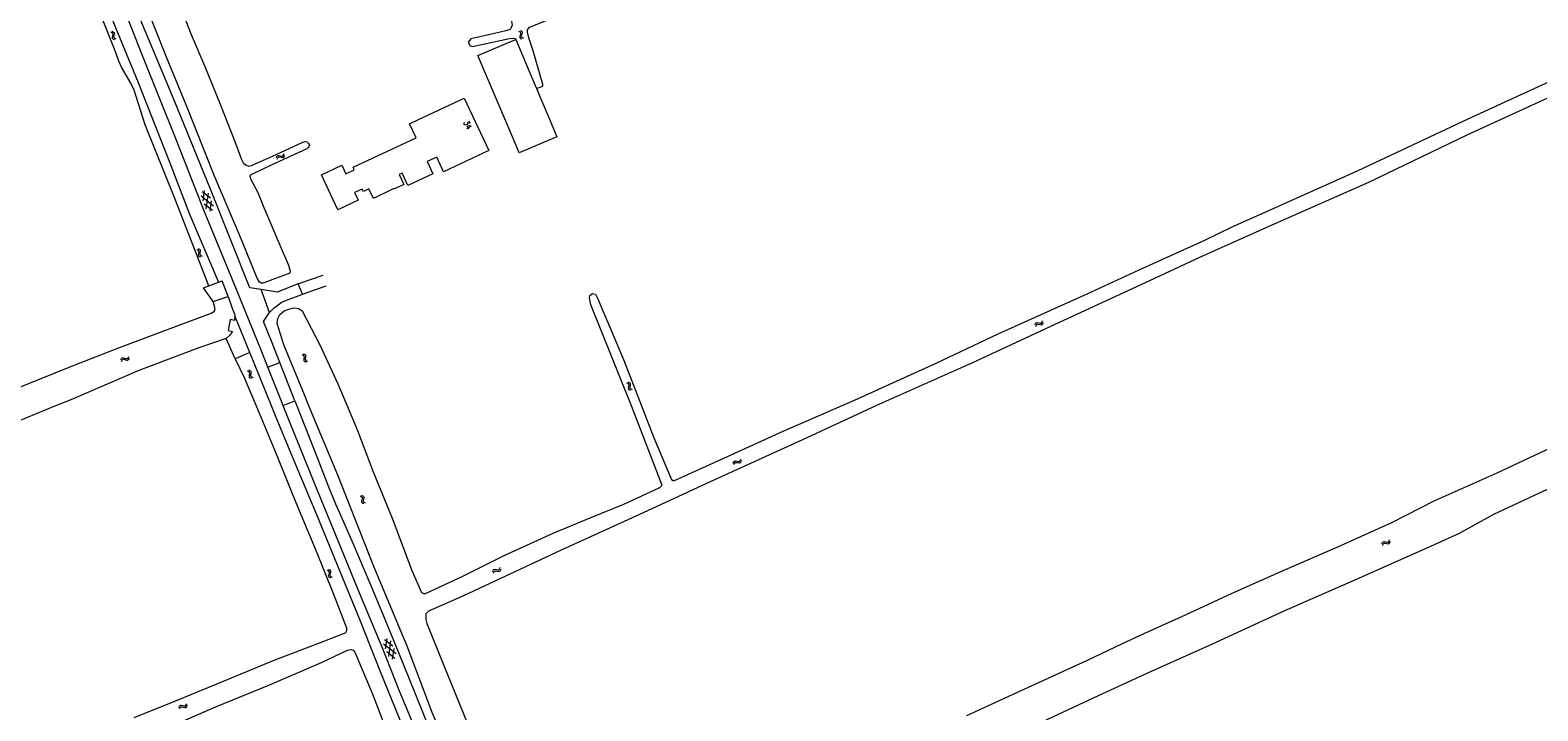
# Model space of a CAD drawing. Header units: metres. Extents: x 189705 to 199106, y 581686 to 588448.
# Tile 284 of 555: x 193419 to 193856, y 585411 to 585609. Entities that reach past the tile are written whole.
import ezdxf

# ---------------------------------------------------------------- set-up
doc = ezdxf.new("R2010")
doc.units = ezdxf.units.M
doc.layers.add('B-WA-OG-GBKN-G', color=7, linetype='Continuous', lineweight=18)
doc.styles.add('Style-STANDARD', font='STANDARD.shx')

msp = doc.modelspace()

# ---------------------------------------------------------------- linework, layer by layer
at = {"layer": 'B-WA-OG-GBKN-G'}
for p, q in [((193442.425, 585608.551), (193442.802, 585608.398)), ((193442.802, 585608.398), (193443.041, 585608.172)), ((193442.865, 585608.78), (193443.244, 585608.63)), ((193443.006, 585607.444), (193442.915, 585607.047)), ((193442.915, 585607.047), (193442.963, 585606.721)), ((193442.963, 585606.721), (193443.209, 585606.49)), ((193443.092, 585607.85), (193443.006, 585607.444)), ((193443.041, 585608.172), (193443.092, 585607.85)), ((193443.209, 585606.49), (193443.588, 585606.338)), ((193443.244, 585608.63), (193443.484, 585608.407)), ((193443.446, 585607.675), (193443.357, 585607.277)), ((193443.357, 585607.277), (193443.405, 585606.951)), ((193443.405, 585606.951), (193443.649, 585606.72)), ((193443.535, 585608.072), (193443.446, 585607.675)), ((193443.484, 585608.407), (193443.535, 585608.072)), ((193443.649, 585606.72), (193444.028, 585606.567)), ((193560.756, 585608.812), (193561.122, 585608.632)), ((193561.122, 585608.632), (193561.344, 585608.391)), ((193561.257, 585607.667), (193561.138, 585607.277)), ((193561.138, 585607.277), (193561.161, 585606.949)), ((193561.161, 585606.949), (193561.39, 585606.701)), ((193561.212, 585609.01), (193561.579, 585608.832)), ((193561.371, 585608.066), (193561.257, 585607.667)), ((193561.344, 585608.391), (193561.371, 585608.066)), ((193561.39, 585606.701), (193561.758, 585606.522)), ((193561.579, 585608.832), (193561.802, 585608.593)), ((193561.712, 585607.866), (193561.595, 585607.475)), ((193561.595, 585607.475), (193561.619, 585607.147)), ((193561.619, 585607.147), (193561.846, 585606.898)), ((193561.83, 585608.256), (193561.712, 585607.866)), ((193561.802, 585608.593), (193561.83, 585608.256)), ((193561.846, 585606.898), (193562.214, 585606.719)), ((193490.587, 585572.027), (193490.732, 585572.407)), ((193490.732, 585572.407), (193490.95, 585572.651)), ((193490.823, 585571.59), (193490.971, 585571.97)), ((193490.95, 585572.651), (193491.284, 585572.708)), ((193490.971, 585571.97), (193491.192, 585572.212)), ((193491.192, 585572.212), (193491.513, 585572.267)), ((193491.284, 585572.708), (193491.682, 585572.624)), ((193491.513, 585572.267), (193491.921, 585572.188)), ((193491.682, 585572.624), (193492.082, 585572.542)), ((193491.921, 585572.188), (193492.32, 585572.103)), ((193492.082, 585572.542), (193492.407, 585572.595)), ((193492.32, 585572.103), (193492.645, 585572.156)), ((193492.407, 585572.595), (193492.635, 585572.842)), ((193492.635, 585572.842), (193492.781, 585573.224)), ((193492.645, 585572.156), (193492.871, 585572.405)), ((193492.871, 585572.405), (193493.018, 585572.787)), ((193468.722, 585560.949), (193472.343, 585558.116)), ((193469.033, 585562.245), (193471.436, 585560.365)), ((193469.305, 585559.506), (193469.732, 585562.526)), ((193469.628, 585558.703), (193472.03, 585556.822)), ((193470.211, 585557.256), (193470.854, 585561.807)), ((193471.333, 585556.54), (193471.759, 585559.564)), ((193467.838, 585545.185), (193467.455, 585545.328)), ((193468.273, 585545.425), (193467.89, 585545.568)), ((193468.524, 585545.201), (193468.273, 585545.425)), ((193468.58, 585544.876), (193468.524, 585545.201)), ((193468.088, 585544.959), (193467.838, 585545.185)), ((193467.985, 585543.835), (193468.064, 585544.234)), ((193468.044, 585543.502), (193467.985, 585543.835)), ((193468.29, 585543.285), (193468.044, 585543.502)), ((193468.064, 585544.234), (193468.143, 585544.635)), ((193468.143, 585544.635), (193468.088, 585544.959)), ((193468.672, 585543.144), (193468.29, 585543.285)), ((193468.423, 585544.068), (193468.498, 585544.476)), ((193468.481, 585543.747), (193468.423, 585544.068)), ((193468.725, 585543.528), (193468.481, 585543.747)), ((193468.498, 585544.476), (193468.58, 585544.876)), ((193469.107, 585543.384), (193468.725, 585543.528)), ((193710.56, 585523.526), (193710.709, 585523.905)), ((193710.709, 585523.905), (193710.931, 585524.146)), ((193710.792, 585523.087), (193710.943, 585523.465)), ((193710.931, 585524.146), (193711.265, 585524.199)), ((193710.943, 585523.465), (193711.167, 585523.705)), ((193711.167, 585523.705), (193711.489, 585523.757)), ((193711.265, 585524.199), (193711.663, 585524.112)), ((193711.489, 585523.757), (193711.896, 585523.673)), ((193711.663, 585524.112), (193712.062, 585524.025)), ((193711.896, 585523.673), (193712.294, 585523.584)), ((193712.062, 585524.025), (193712.387, 585524.074)), ((193712.294, 585523.584), (193712.619, 585523.633)), ((193712.387, 585524.074), (193712.618, 585524.319)), ((193712.618, 585524.319), (193712.768, 585524.699)), ((193712.619, 585523.633), (193712.849, 585523.88)), ((193712.849, 585523.88), (193713, 585524.26)), ((193497.923, 585514.889), (193498.308, 585514.756)), ((193498.308, 585514.756), (193498.559, 585514.544)), ((193498.351, 585515.141), (193498.737, 585515.011)), ((193498.737, 585515.011), (193498.988, 585514.801)), ((193498.988, 585514.801), (193499.057, 585514.47)), ((193445.454, 585513.404), (193445.637, 585513.768)), ((193445.637, 585513.768), (193445.88, 585513.987)), ((193445.645, 585512.945), (193445.83, 585513.308)), ((193445.83, 585513.308), (193446.075, 585513.526)), ((193445.88, 585513.987), (193446.218, 585514.009)), ((193446.075, 585513.526), (193446.4, 585513.548)), ((193446.218, 585514.009), (193446.605, 585513.886)), ((193446.4, 585513.548), (193446.797, 585513.428)), ((193446.605, 585513.886), (193446.995, 585513.763)), ((193446.797, 585513.428), (193447.186, 585513.302)), ((193446.995, 585513.763), (193447.323, 585513.782)), ((193447.186, 585513.302), (193447.514, 585513.321)), ((193447.323, 585513.782), (193447.575, 585514.005)), ((193447.514, 585513.321), (193447.765, 585513.546)), ((193447.575, 585514.005), (193447.76, 585514.37)), ((193447.765, 585513.546), (193447.95, 585513.911)), ((193482.508, 585510.443), (193482.894, 585510.313)), ((193482.894, 585510.313), (193483.145, 585510.103)), ((193498.562, 585513.815), (193498.492, 585513.413)), ((193498.492, 585513.413), (193498.556, 585513.09)), ((193498.556, 585513.09), (193498.814, 585512.872)), ((193498.559, 585514.544), (193498.626, 585514.225)), ((193498.626, 585514.225), (193498.562, 585513.815)), ((193498.814, 585512.872), (193499.201, 585512.74)), ((193498.989, 585514.069), (193498.921, 585513.666)), ((193498.921, 585513.666), (193498.986, 585513.343)), ((193498.986, 585513.343), (193499.242, 585513.125)), ((193499.057, 585514.47), (193498.989, 585514.069)), ((193499.242, 585513.125), (193499.629, 585512.992)), ((193482.08, 585510.191), (193482.465, 585510.058)), ((193482.465, 585510.058), (193482.716, 585509.846)), ((193482.719, 585509.117), (193482.649, 585508.715)), ((193482.649, 585508.715), (193482.713, 585508.392)), ((193482.713, 585508.392), (193482.971, 585508.174)), ((193482.716, 585509.846), (193482.783, 585509.527)), ((193482.783, 585509.527), (193482.719, 585509.117)), ((193482.971, 585508.174), (193483.358, 585508.042)), ((193483.146, 585509.371), (193483.078, 585508.968)), ((193483.078, 585508.968), (193483.143, 585508.645)), ((193483.143, 585508.645), (193483.399, 585508.427)), ((193483.145, 585510.103), (193483.214, 585509.772)), ((193483.214, 585509.772), (193483.146, 585509.371)), ((193483.399, 585508.427), (193483.786, 585508.294)), ((193592.073, 585506.732), (193592.455, 585506.588)), ((193592.455, 585506.588), (193592.699, 585506.369)), ((193592.508, 585506.972), (193592.89, 585506.831)), ((193592.757, 585506.048), (193592.682, 585505.64)), ((193592.699, 585506.369), (193592.757, 585506.048)), ((193592.89, 585506.831), (193593.136, 585506.614)), ((193593.116, 585505.882), (193593.037, 585505.481)), ((193593.195, 585506.281), (193593.116, 585505.882)), ((193593.136, 585506.614), (193593.195, 585506.281)), ((193592.682, 585505.64), (193592.601, 585505.24)), ((193592.601, 585505.24), (193592.656, 585504.916)), ((193592.656, 585504.916), (193592.908, 585504.691)), ((193592.908, 585504.691), (193593.291, 585504.548)), ((193593.037, 585505.481), (193593.093, 585505.157)), ((193593.093, 585505.157), (193593.343, 585504.931)), ((193593.343, 585504.931), (193593.726, 585504.789)), ((193623.159, 585483.775), (193623.381, 585484.016)), ((193623.381, 585484.016), (193623.715, 585484.069)), ((193623.715, 585484.069), (193624.113, 585483.982)), ((193624.837, 585483.944), (193625.068, 585484.189)), ((193625.068, 585484.189), (193625.218, 585484.569)), ((193625.299, 585483.75), (193625.45, 585484.13)), ((193623.01, 585483.396), (193623.159, 585483.775)), ((193623.242, 585482.957), (193623.393, 585483.335)), ((193623.393, 585483.335), (193623.617, 585483.575)), ((193623.617, 585483.575), (193623.939, 585483.627)), ((193623.939, 585483.627), (193624.346, 585483.543)), ((193624.113, 585483.982), (193624.512, 585483.895)), ((193624.346, 585483.543), (193624.744, 585483.454)), ((193624.512, 585483.895), (193624.837, 585483.944)), ((193624.744, 585483.454), (193625.069, 585483.503)), ((193625.069, 585483.503), (193625.299, 585483.75)), ((193514.816, 585473.905), (193515.187, 585473.737)), ((193515.187, 585473.737), (193515.417, 585473.503)), ((193515.354, 585472.777), (193515.247, 585472.383)), ((193515.247, 585472.383), (193515.282, 585472.055)), ((193515.265, 585474.117), (193515.637, 585473.952)), ((193515.282, 585472.055), (193515.519, 585471.815)), ((193515.455, 585473.179), (193515.354, 585472.777)), ((193515.417, 585473.503), (193515.455, 585473.179)), ((193515.519, 585471.815), (193515.892, 585471.648)), ((193515.637, 585473.952), (193515.869, 585473.72)), ((193515.802, 585472.99), (193515.698, 585472.596)), ((193515.698, 585472.596), (193515.733, 585472.268)), ((193515.733, 585472.268), (193515.968, 585472.027)), ((193515.907, 585473.384), (193515.802, 585472.99)), ((193515.869, 585473.72), (193515.907, 585473.384)), ((193515.968, 585472.027), (193516.341, 585471.86)), ((193811.167, 585459.957), (193811.315, 585460.337)), ((193811.315, 585460.337), (193811.536, 585460.578)), ((193811.399, 585459.518), (193811.55, 585459.897)), ((193811.536, 585460.578), (193811.87, 585460.632)), ((193811.55, 585459.897), (193811.773, 585460.137)), ((193811.773, 585460.137), (193812.095, 585460.19)), ((193811.87, 585460.632), (193812.267, 585460.545)), ((193812.095, 585460.19), (193812.502, 585460.107)), ((193812.267, 585460.545), (193812.667, 585460.459)), ((193812.502, 585460.107), (193812.9, 585460.018)), ((193812.667, 585460.459), (193812.992, 585460.509)), ((193812.9, 585460.018), (193813.225, 585460.068)), ((193812.992, 585460.509), (193813.222, 585460.754)), ((193813.222, 585460.754), (193813.372, 585461.135)), ((193813.225, 585460.068), (193813.454, 585460.316)), ((193813.454, 585460.316), (193813.604, 585460.696)), ((193505.678, 585452.104), (193505.305, 585452.271)), ((193505.913, 585451.863), (193505.678, 585452.104)), ((193505.739, 585450.747), (193505.844, 585451.141)), ((193505.777, 585450.411), (193505.739, 585450.747)), ((193506.127, 585452.316), (193505.754, 585452.483)), ((193506.009, 585450.179), (193505.777, 585450.411)), ((193505.844, 585451.141), (193505.948, 585451.535)), ((193505.948, 585451.535), (193505.913, 585451.863)), ((193506.381, 585450.014), (193506.009, 585450.179)), ((193506.364, 585452.076), (193506.127, 585452.316)), ((193506.191, 585450.952), (193506.292, 585451.354)), ((193506.229, 585450.628), (193506.191, 585450.952)), ((193506.459, 585450.394), (193506.229, 585450.628)), ((193506.292, 585451.354), (193506.399, 585451.748)), ((193506.399, 585451.748), (193506.364, 585452.076)), ((193506.83, 585450.226), (193506.459, 585450.394)), ((193553.265, 585451.915), (193553.415, 585452.294)), ((193553.415, 585452.294), (193553.638, 585452.534)), ((193553.494, 585451.475), (193553.647, 585451.852)), ((193553.638, 585452.534), (193553.973, 585452.585)), ((193553.647, 585451.852), (193553.873, 585452.091)), ((193553.873, 585452.091), (193554.195, 585452.142)), ((193553.973, 585452.585), (193554.37, 585452.496)), ((193554.195, 585452.142), (193554.601, 585452.056)), ((193554.37, 585452.496), (193554.768, 585452.407)), ((193554.601, 585452.056), (193554.998, 585451.965)), ((193554.768, 585452.407), (193555.094, 585452.455)), ((193554.998, 585451.965), (193555.324, 585452.013)), ((193555.094, 585452.455), (193555.325, 585452.699)), ((193555.324, 585452.013), (193555.555, 585452.259)), ((193555.325, 585452.699), (193555.478, 585453.078)), ((193555.555, 585452.259), (193555.707, 585452.638)), ((193521.959, 585432.252), (193524.359, 585430.369)), ((193522.227, 585429.513), (193522.658, 585432.533)), ((193523.131, 585427.262), (193523.78, 585431.812)), ((193521.647, 585430.957), (193525.264, 585428.119)), ((193522.549, 585428.709), (193524.949, 585426.825)), ((193524.251, 585426.545), (193524.682, 585429.568)), ((193462.323, 585412.515), (193462.492, 585412.886)), ((193462.492, 585412.886), (193462.726, 585413.115)), ((193462.531, 585412.064), (193462.702, 585412.434)), ((193462.702, 585412.434), (193462.939, 585412.662)), ((193462.726, 585413.115), (193463.063, 585413.15)), ((193462.939, 585412.662), (193463.263, 585412.696)), ((193463.063, 585413.15), (193463.455, 585413.041)), ((193463.263, 585412.696), (193463.664, 585412.591)), ((193463.455, 585413.041), (193463.849, 585412.934)), ((193463.664, 585412.591), (193464.057, 585412.481)), ((193463.849, 585412.934), (193464.176, 585412.965)), ((193464.057, 585412.481), (193464.385, 585412.512)), ((193464.176, 585412.965), (193464.42, 585413.198)), ((193464.385, 585412.512), (193464.627, 585412.746)), ((193464.42, 585413.198), (193464.59, 585413.569)), ((193464.627, 585412.746), (193464.798, 585413.118))]:
    msp.add_line(p, q, dxfattribs=at)
at = {"layer": 'B-WA-OG-GBKN-G', "flags": 128}
for points in [[(193488.103, 585511.243), (193486.117, 585516.23), (193479.034, 585533.751), (193469.712, 585556.316), (193461.517, 585577.337), (193451.856, 585601.475), (193443.611, 585622.42), (193433.774, 585646.278), (193424.626, 585669.428), (193415.56, 585691.766), (193408.656, 585708.982), (193399.205, 585732.004), (193390.884, 585752.744), (193381.768, 585774.777), (193373.754, 585795.214), (193366.36, 585813.775), (193362.673, 585814.212), (193351.743, 585810.113), (193350.688, 585812.572), (193361.642, 585816.824), (193363.812, 585819.809), (193355.985, 585838.469), (193348.208, 585857.831)], [(193486.191, 585533.764), (193482.894, 585534.28), (193471.455, 585562.881), (193460.895, 585588.793), (193450.802, 585613.031), (193443.252, 585632.328), (193433.182, 585656.921), (193423.646, 585681.442), (193411.051, 585712.451), (193399.828, 585740.884)], [(193681.894, 585512.411), (193699.865, 585520.896), (193725.707, 585532.575), (193740.784, 585539.467), (193759.792, 585548.098), (193767.69, 585551.949), (193778.396, 585556.742), (193804.302, 585568.299), (193836.157, 585583.34), (193863.531, 585595.901), (193892.127, 585608.907), (193920.189, 585621.769), (193945.965, 585633.729), (193958.541, 585639.592), (193959.566, 585640.322), (193960.502, 585640.688), (193961.958, 585641.054), (193969.012, 585644.553), (193985.211, 585652.542), (194000, 585659.066)], [(193482.498, 585569.624), (193481.76, 585569.747), (193481.148, 585570.252), (193480.506, 585571.442), (193478.571, 585576.667), (193474.37, 585587.52), (193469.94, 585598.473), (193465.925, 585607.726), (193460.796, 585620.988), (193459.916, 585623.905), (193460.141, 585624.72), (193460.29, 585625.229), (193460.745, 585625.739), (193461.63, 585626.557), (193463.352, 585627.583), (193465.962, 585628.995), (193486.799, 585638.408), (193509.257, 585648.694), (193520.801, 585654.006)], [(193471.004, 585534.909), (193461.159, 585560.216), (193452.48, 585581.551), (193449.298, 585591.624), (193448.368, 585593.727), (193447.262, 585595.498), (193445.776, 585598.15), (193444.868, 585600.099), (193443.608, 585603.536), (193437.498, 585618.891), (193430.375, 585637.067), (193425.247, 585648.9)], [(193427.631, 585649.7), (193431.76, 585639.738), (193438.271, 585623.811), (193443.887, 585609.822), (193450.446, 585593.857), (193459.467, 585571.005), (193465.352, 585555.688), (193473.749, 585535.934)], [(193927.237, 585619.903), (193895.99, 585606.177), (193866.135, 585592.506), (193835.786, 585578.586), (193807.218, 585564.878), (193780.064, 585552.903), (193758.237, 585543.043), (193742.536, 585535.707), (193717.559, 585524.185), (193692.376, 585512.467), (193666.287, 585500.88), (193664.383, 585500)], [(193482.498, 585569.624), (193483.386, 585569.806), (193489.445, 585572.456), (193494.261, 585574.744), (193498.215, 585576.595), (193498.9, 585576.802), (193499.358, 585576.703), (193499.843, 585576.172), (193500.125, 585575.741), (193500, 585575.309), (193499.774, 585574.977), (193499.42, 585574.62), (193489.027, 585569.913), (193484.186, 585567.6), (193483.552, 585567.266), (193483.122, 585567.035), (193482.869, 585566.754), (193483.051, 585565.968), (193485.182, 585561.913), (193486.934, 585557.552), (193491.412, 585547.184), (193494.09, 585540.82), (193494.4, 585539.805), (193494.581, 585539.196), (193494.483, 585538.535), (193487.18, 585535.828), (193486.596, 585535.596), (193486.114, 585535.593), (193485.68, 585535.946), (193485.013, 585537.137), (193480.042, 585549.231), (193472.629, 585566.648), (193464.746, 585586.4), (193458.718, 585601.284), (193451.967, 585618.399)], [(193561.63, 585613.91), (193561.231, 585614.254), (193560.547, 585614.181), (193559.225, 585613.597), (193558.398, 585613.138), (193558.452, 585612.48), (193558.696, 585611.64), (193558.934, 585610.513), (193558.597, 585609.553), (193558.239, 585609.227), (193557.126, 585608.884), (193553.829, 585608.074)], [(193565.992, 585592.168), (193567.822, 585592.792), (193567.814, 585593.437), (193567.399, 585594.695), (193564.997, 585603.032), (193563.768, 585606.856), (193563.411, 585608.524), (193563.357, 585609.175), (193563.981, 585609.907), (193569.535, 585612.171), (193570.46, 585612.695), (193571.019, 585613.342), (193570.991, 585613.962), (193570.149, 585614.396), (193568.956, 585614.393), (193567.483, 585614.148), (193565.138, 585613.352), (193563.914, 585612.919), (193562.8, 585612.772), (193562.258, 585613.032), (193561.63, 585613.91)], [(193553.829, 585608.074), (193546.995, 585606.569), (193546.222, 585605.543), (193546.72, 585604.56), (193547.568, 585604.373), (193549.151, 585604.69), (193558.207, 585606.625), (193559.276, 585606.746), (193559.935, 585606.63), (193559.991, 585606.381)], [(193559.302, 585577.442), (193549.03, 585601.748), (193556.002, 585604.695)], [(193556.002, 585604.695), (193559.991, 585606.381)], [(193559.991, 585606.381), (193564.875, 585594.824)], [(193564.875, 585594.824), (193565.997, 585592.17)], [(193531.739, 585583.109), (193545.054, 585589.375), (193552.217, 585574.153), (193539.074, 585567.968), (193537.059, 585572.251), (193534.268, 585570.938)], [(193565.987, 585592.193), (193565.992, 585592.168)], [(193565.997, 585592.17), (193570.263, 585582.074)], [(193531.081, 585577.866), (193529.18, 585581.905), (193531.739, 585583.109)], [(193570.263, 585582.074), (193571.921, 585578.151), (193560.968, 585573.501), (193559.302, 585577.442)], [(193524.764, 585563.12), (193524.068, 585562.793), (193518.686, 585560.26), (193517.402, 585562.99), (193515.798, 585562.235), (193515.458, 585562.956), (193513.233, 585561.909), (193514.262, 585559.721), (193508.39, 585556.957), (193503.61, 585567.114), (193509.527, 585569.898), (193510.718, 585567.368), (193513.148, 585568.511), (193512.795, 585569.26), (193531.081, 585577.866)], [(193526.209, 585567.145), (193527.555, 585564.284), (193524.827, 585563), (193524.764, 585563.12)], [(193527.037, 585567.535), (193526.209, 585567.145)], [(193534.268, 585570.938), (193535.936, 585567.393), (193528.705, 585563.991), (193527.037, 585567.535)], [(193503.991, 585537.85), (193496.965, 585535.474), (193496.907, 585535.451)], [(193469.45, 585534.328), (193471.004, 585534.909)], [(193472.204, 585530.292), (193469.45, 585534.328)], [(193471.004, 585534.909), (193473.749, 585535.934)], [(193473.749, 585535.934), (193474.89, 585536.361)], [(193476.586, 585531.795), (193474.89, 585536.361)], [(193496.907, 585535.451), (193490.752, 585533.052), (193486.191, 585533.764)], [(193488.579, 585527.116), (193486.191, 585533.764)], [(193488.579, 585527.116), (193488.599, 585527.145), (193489.888, 585528.499), (193492.216, 585530.265), (193497.973, 585532.354), (193498.14, 585532.413)], [(193498.14, 585532.413), (193496.907, 585535.451)], [(193498.14, 585532.413), (193505.024, 585534.832)], [(193593.542, 585500), (193593.356, 585500.479), (193581.782, 585529.318), (193581.354, 585531.418), (193581.476, 585532.078), (193582.278, 585532.616), (193583.113, 585532.402), (193583.724, 585531.311), (193591.209, 585513.461), (193596.412, 585500)], [(193402.796, 585500), (193416.82, 585505.694), (193430.99, 585511.495), (193445.043, 585516.944), (193459.005, 585522.172), (193471.678, 585526.926), (193472.655, 585527.542), (193472.77, 585528.181), (193472.204, 585530.292)], [(193472.204, 585530.292), (193476.586, 585531.795)], [(193476.586, 585531.795), (193477.887, 585528.069), (193478.386, 585526.754), (193478.518, 585526.168)], [(193500.018, 585500), (193498.691, 585503.207), (193492.759, 585517.775), (193490.775, 585523.929), (193491.028, 585525.372), (193491.592, 585526.569), (193492.825, 585527.633), (193494.502, 585528.235), (193495.593, 585528.454), (193497.067, 585528.304), (193497.996, 585527.575), (193503.121, 585517.711), (193508.415, 585506.447), (193511.085, 585500)], [(193478.391, 585524.811), (193477.144, 585525.078), (193476.606, 585521.869), (193477.845, 585521.625)], [(193478.518, 585526.168), (193478.391, 585524.811)], [(193482.877, 585515.487), (193478.518, 585526.168)], [(193491.573, 585512.631), (193489.333, 585518.357), (193486.809, 585524.543), (193488.579, 585527.116)], [(193475.96, 585519.561), (193468.066, 585516.867), (193450.639, 585510.274), (193430.923, 585501.797), (193426.516, 585500)], [(193477.845, 585521.625), (193476.987, 585520.49), (193475.96, 585519.561)], [(193478.619, 585513.695), (193475.96, 585519.561)], [(193482.877, 585515.487), (193478.619, 585513.695)], [(193489.176, 585500), (193482.877, 585515.487)], [(193478.619, 585513.695), (193481.224, 585508.232), (193484.718, 585500)], [(193488.103, 585511.243), (193491.573, 585512.631)], [(193492.54, 585500.094), (193488.103, 585511.243)], [(193495.944, 585501.455), (193491.573, 585512.631)], [(193654.398, 585500), (193659.077, 585502.028), (193681.894, 585512.411)], [(193426.516, 585500), (193409.616, 585493.108), (193393.023, 585486.843), (193382.655, 585482.786), (193361.994, 585474.579), (193340.968, 585466.032), (193321.116, 585458.115), (193300.443, 585449.555), (193279.037, 585441.189), (193257.75, 585432.445), (193241.957, 585426.302), (193240.823, 585425.228), (193240.354, 585424.534), (193240.108, 585423.815), (193240.11, 585423.162)], [(193484.718, 585500), (193485.207, 585498.849), (193490.03, 585487.265), (193496.174, 585472.014), (193501.896, 585458.294), (193506.943, 585445.824), (193510.942, 585435.574), (193510.931, 585434.746), (193510.645, 585434.185), (193510.222, 585433.923), (193504.544, 585431.743), (193489.82, 585426.103), (193476.314, 585420.531), (193461.044, 585414.185), (193449.264, 585409.427)], [(193551.471, 585346.335), (193549.079, 585353.193), (193544.574, 585365.293), (193538.858, 585379.163), (193532.762, 585393.58), (193526.488, 585408.811), (193520.588, 585423.332), (193514.923, 585437.541), (193508.996, 585452.154), (193502.302, 585468.44), (193496.226, 585482.915), (193490.327, 585497.169), (193489.176, 585500)], [(193492.54, 585500.094), (193495.944, 585501.455)], [(193492.577, 585500), (193492.54, 585500.094)], [(193544.504, 585372.104), (193540.075, 585383.144), (193535.845, 585393.775), (193530.968, 585405.861), (193526.313, 585417.182), (193521.238, 585429.981), (193514.29, 585446.658), (193509.361, 585458.693), (193502.043, 585476.593), (193492.577, 585500)], [(193495.944, 585501.455), (193496.511, 585500)], [(193496.511, 585500), (193502.543, 585484.516), (193505.677, 585476.561), (193507.718, 585471.614), (193511.109, 585463.937), (193512.779, 585460.137), (193517.636, 585448.585), (193521.845, 585438.589), (193527.271, 585425.304), (193532.721, 585411.74), (193539.937, 585393.791)], [(193556.597, 585362.635), (193552.469, 585370.977), (193544.422, 585390.741), (193535.735, 585411.04), (193528.462, 585430.312), (193518.871, 585453.368), (193508.354, 585479.862), (193500.018, 585500)], [(193511.085, 585500), (193514.056, 585492.825), (193518.662, 585480.889), (193524.116, 585467.473), (193529.875, 585452.245), (193532.611, 585445.866), (193533.302, 585445.518), (193533.817, 585445.55), (193544.598, 585450.544), (193556.643, 585456.572), (193570.788, 585463.027), (193581.58, 585467.568), (193591.293, 585471.499), (193601.776, 585476.317), (193602.443, 585477.04), (193602.381, 585477.174), (193593.542, 585500)], [(193664.383, 585500), (193643.089, 585490.156), (193616.394, 585477.96), (193595.624, 585468.406), (193573.105, 585458.168), (193544.857, 585444.927), (193534.631, 585440.46), (193533.922, 585439.696), (193533.865, 585438.037), (193534.167, 585436.864)], [(193596.412, 585500), (193600.006, 585490.701), (193605.148, 585478.602), (193605.643, 585478.326), (193606.024, 585478.389), (193620.344, 585484.804), (193637.555, 585492.699), (193654.398, 585500)], [(193863.021, 585489.243), (193844.457, 585480.508), (193826.229, 585472.32), (193813.9, 585466.094), (193798.284, 585459.03), (193783.07, 585452.473), (193767.648, 585445.565), (193754.059, 585439.232), (193742.288, 585433.97), (193735.642, 585430.811), (193725.687, 585426.096), (193714.254, 585420.915), (193701.584, 585415.098), (193690.652, 585410.087)], [(193826.423, 585459.736), (193833.607, 585463.092), (193843.622, 585468.611), (193858.108, 585475.323), (193884.638, 585486.972)], [(193712.809, 585408.425), (193727.719, 585415.363), (193743.234, 585422.518), (193761.8, 585430.85), (193782.847, 585440.538), (193804.453, 585450.02), (193826.423, 585459.736)], [(193534.167, 585436.864), (193540.358, 585421.524), (193552.439, 585391.841), (193563.389, 585365.173)], [(193454.826, 585404.717), (193472.726, 585412.55), (193488.361, 585418.942), (193503.675, 585425.49), (193511.202, 585429.076), (193512.146, 585429.268), (193512.805, 585429.081), (193513.361, 585428.509), (193518.329, 585416.618), (193524.073, 585401.764)]]:
    msp.add_lwpolyline(points, dxfattribs=at)

# ---------------------------------------------------------------- texts
at = {"layer": 'B-WA-OG-GBKN-G', "style": 'Style-STANDARD'}
msp.add_text('34', height=1.6, rotation=295.20722, dxfattribs=at).set_placement((193544.769, 585582.346))

doc.saveas('drawing.dxf')
